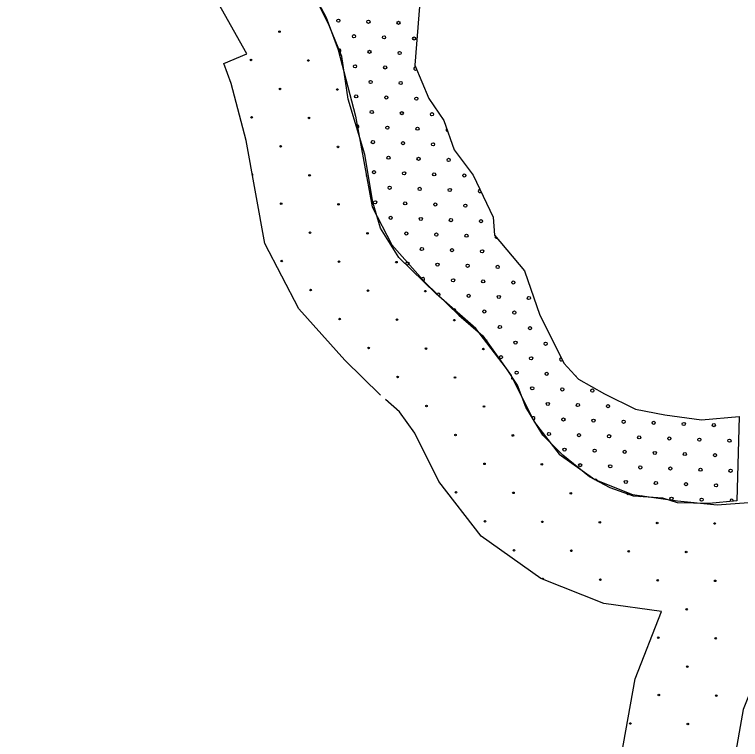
# Model space of a CAD drawing. Extents: x 1612280 to 1883141, y 560852 to 780851.
# Drawn here: x 1767500 to 1772365, y 675742 to 680600 of the extents above; entities that cross this region are included whole.
import ezdxf

# ---------------------------------------------------------------- set-up
doc = ezdxf.new("R2010")
doc.units = 0
for name, color, linetype in [('DESIGN - EROSION CONTROL - Devices', 7, 'Continuous'), ('DESIGN - SCRATCH - User 1', 7, 'Continuous'), ('DESIGN - TRAFFIC CONTROL PERMANENT - Pavement Marking Text', 7, 'Continuous')]:
    doc.layers.add(name, color=color, linetype=linetype)

msp = doc.modelspace()

# ---------------------------------------------------------------- linework, layer by layer
at = {"layer": 'DESIGN - EROSION CONTROL - Devices'}
for centre in [(1769275.1, 680485.9), (1769275.1, 680485.9), (1769084.7, 680295.4), (1769084.7, 680295.4), (1769469.2, 680291.7), (1769469.2, 680291.7), (1769278.8, 680101.3), (1769278.8, 680101.3), (1769663.4, 680097.6), (1769663.4, 680097.6), (1769088.4, 679910.9), (1769088.4, 679910.9), (1769473, 679907.2), (1769473, 679907.2), (1769282.6, 679716.8), (1769282.6, 679716.8), (1769667.1, 679713), (1769667.1, 679713), (1769476.7, 679522.6), (1769476.7, 679522.6), (1769286.3, 679332.2), (1769286.3, 679332.2), (1769670.9, 679328.5), (1769670.9, 679328.5), (1769480.4, 679138.1), (1769480.4, 679138.1), (1769865, 679134.3), (1769865, 679134.3), (1769290, 678947.6), (1769290, 678947.6), (1769674.6, 678943.9), (1769674.6, 678943.9), (1770059.1, 678940.2), (1770059.1, 678940.2), (1769484.2, 678753.5), (1769484.2, 678753.5), (1769868.7, 678749.8), (1769868.7, 678749.8), (1770253.3, 678746), (1770253.3, 678746), (1769678.3, 678559.4), (1769678.3, 678559.4), (1770062.9, 678555.6), (1770062.9, 678555.6), (1770447.4, 678551.9), (1770447.4, 678551.9), (1769872.5, 678365.2), (1769872.5, 678365.2), (1770257, 678361.5), (1770257, 678361.5), (1770641.6, 678357.8), (1770641.6, 678357.8), (1770066.6, 678171.1), (1770066.6, 678171.1), (1770451.2, 678167.3), (1770451.2, 678167.3), (1770260.7, 677976.9), (1770260.7, 677976.9), (1770645.3, 677973.2), (1770645.3, 677973.2), (1770454.9, 677782.8), (1770454.9, 677782.8), (1770839.4, 677779.1), (1770839.4, 677779.1), (1770649, 677588.6), (1770649, 677588.6), (1771033.6, 677584.9), (1771033.6, 677584.9), (1770458.6, 677398.2), (1770458.6, 677398.2), (1770843.2, 677394.5), (1770843.2, 677394.5), (1771227.7, 677390.8), (1771227.7, 677390.8), (1771612.3, 677387), (1771612.3, 677387), (1770652.8, 677204.1), (1770652.8, 677204.1), (1771037.3, 677200.4), (1771037.3, 677200.4), (1771421.9, 677196.6), (1771421.9, 677196.6), (1771806.4, 677192.9), (1771806.4, 677192.9), (1772191, 677189.2), (1772191, 677189.2), (1770846.9, 677009.9), (1770846.9, 677009.9), (1771231.5, 677006.2), (1771231.5, 677006.2), (1771616, 677002.5), (1771616, 677002.5), (1772000.6, 676998.7), (1772000.6, 676998.7), (1771425.6, 676812.1), (1771425.6, 676812.1), (1771810.2, 676808.3), (1771810.2, 676808.3), (1772194.7, 676804.6), (1772194.7, 676804.6), (1772004.3, 676614.2), (1772004.3, 676614.2), (1771813.9, 676423.8), (1771813.9, 676423.8), (1772198.4, 676420.1), (1772198.4, 676420.1), (1772008, 676229.6), (1772008, 676229.6), (1771817.6, 676039.2), (1771817.6, 676039.2), (1772202.2, 676035.5), (1772202.2, 676035.5), (1771627.2, 675848.8), (1771627.2, 675848.8), (1772011.8, 675845.1), (1772011.8, 675845.1)]:
    msp.add_circle(centre, 5.28, dxfattribs=at)
for centre, start, end in [((1769092.2, 679526.3), 296.4513, 84.2327), ((1769861.3, 679518.9), 146.7633, 233.9207), ((1770835.7, 678163.6), 104.1871, 308.1323), ((1771041.1, 676815.8), 323.8128, 172.9705)]:
    msp.add_arc(centre, 5.28, start, end, dxfattribs=at)
at = {"layer": 'DESIGN - SCRATCH - User 1'}
for points in [[(1769057, 680336.9), (1768685.6, 680997.2), (1768419.8, 681552.1), (1768091.6, 682303.4), (1767740.9, 683077.2), (1767499.6, 682986.2)], [(1769057, 680336.9), (1768685.6, 680997.2), (1768419.8, 681552.1), (1768091.6, 682303.4), (1767740.9, 683077.2), (1767499.6, 682986.2)], [(1769161.4, 682567.2), (1769242.8, 682372.9), (1769311.7, 682102.3), (1769428.4, 681821.1), (1769518.5, 681534.6), (1769614, 681380.7), (1769815.4, 681141.9), (1770107.1, 680712.1), (1770223.7, 680797), (1770181.3, 680261.1), (1770276.8, 680038.3), (1770377.5, 679889.7), (1770446.4, 679693.4), (1770573.7, 679523.6), (1770706.3, 679242.4), (1770716.9, 679120.4), (1770917, 678882.9), (1771019.1, 678584.5)], [(1769161.4, 682567.2), (1769242.8, 682372.9), (1769311.7, 682102.3), (1769428.4, 681821.1), (1769518.5, 681534.6), (1769614, 681380.7), (1769815.4, 681141.9), (1770107.1, 680712.1), (1770223.7, 680797), (1770181.3, 680261.1), (1770276.8, 680038.3), (1770377.5, 679889.7), (1770446.4, 679693.4), (1770573.7, 679523.6), (1770706.3, 679242.4), (1770716.9, 679120.4), (1770917, 678882.9), (1771019.1, 678584.5)], [(1770797.7, 678227.6), (1770590.9, 678495.6), (1770324.5, 678727.7), (1770075.3, 678971.8), (1769953.3, 679168.1), (1769900.3, 679343.2), (1769847.3, 679661.6), (1769735.9, 680033), (1769693.5, 680319.5), (1769608.7, 680526.4), (1769481.4, 680786.4), (1769380.6, 681014.6), (1769258.7, 681237.4), (1769152.6, 681465.6), (1768993.6, 681794.5), (1768882.2, 682028), (1768760.3, 682277.4), (1768706.4, 682500.8)], [(1770797.7, 678227.6), (1770590.9, 678495.6), (1770324.5, 678727.7), (1770075.3, 678971.8), (1769953.3, 679168.1), (1769900.3, 679343.2), (1769847.3, 679661.6), (1769735.9, 680033), (1769693.5, 680319.5), (1769608.7, 680526.4), (1769481.4, 680786.4), (1769380.6, 681014.6), (1769258.7, 681237.4), (1769152.6, 681465.6), (1768993.6, 681794.5), (1768882.2, 682028), (1768760.3, 682277.4), (1768706.4, 682500.8)], [(1768713.2, 682499.6), (1768827.9, 682123.7), (1769023.4, 681727.1), (1769266.5, 681187.7), (1769435.6, 680865.2), (1769588.9, 680579.6), (1769668.2, 680362.8), (1769784.4, 679918.6), (1769895.4, 679310.5), (1770027.5, 679056.7), (1770254.7, 678802.9), (1770476.7, 678586.1)], [(1768713.2, 682499.6), (1768827.9, 682123.7), (1769023.4, 681727.1), (1769266.5, 681187.7), (1769435.6, 680865.2), (1769588.9, 680579.6), (1769668.2, 680362.8), (1769784.4, 679918.6), (1769895.4, 679310.5), (1770027.5, 679056.7), (1770254.7, 678802.9), (1770476.7, 678586.1)], [(1768903, 680271.5), (1769057, 680336.9)], [(1768903, 680271.5), (1769057, 680336.9)], [(1769952.6, 678049.5), (1769712.7, 678283.9), (1769405.8, 678626.7), (1769177.9, 679064.6), (1769051.7, 679756.1), (1768951.6, 680138.6), (1768903, 680271.5)], [(1769952.6, 678049.5), (1769712.7, 678283.9), (1769405.8, 678626.7), (1769177.9, 679064.6), (1769051.7, 679756.1), (1768951.6, 680138.6), (1768903, 680271.5)], [(1770476.7, 678586.1), (1770637.9, 678446), (1770828.1, 678181.6), (1770981.4, 677869.6), (1771150.5, 677652.8), (1771388.3, 677483.6), (1771641.9, 677383.1), (1771943.1, 677340.8), (1772207.4, 677314.3), (1772720, 677351.4)], [(1770476.7, 678586.1), (1770637.9, 678446), (1770828.1, 678181.6), (1770981.4, 677869.6), (1771150.5, 677652.8), (1771388.3, 677483.6), (1771641.9, 677383.1), (1771943.1, 677340.8), (1772207.4, 677314.3), (1772720, 677351.4)], [(1771019.1, 678584.5), (1771123.4, 678381.4), (1771180, 678262.6), (1771279.9, 678157.3), (1771452.5, 678057.5), (1771660.3, 677954.9), (1771857.3, 677917.1), (1772102.8, 677884.7), (1772356.4, 677906.3), (1772340.2, 677342), (1772154, 677323.1), (1771943.6, 677328.5), (1771843.8, 677358.2), (1771646.8, 677371.7), (1771490.3, 677428.4), (1771352.7, 677501.3), (1771174.6, 677647.1), (1771039.7, 677782.1), (1770926.4, 677968.4), (1770869.7, 678116.9), (1770797.7, 678227.6)], [(1771019.1, 678584.5), (1771123.4, 678381.4), (1771180, 678262.6), (1771279.9, 678157.3), (1771452.5, 678057.5), (1771660.3, 677954.9), (1771857.3, 677917.1), (1772102.8, 677884.7), (1772356.4, 677906.3), (1772340.2, 677342), (1772154, 677323.1), (1771943.6, 677328.5), (1771843.8, 677358.2), (1771646.8, 677371.7), (1771490.3, 677428.4), (1771352.7, 677501.3), (1771174.6, 677647.1), (1771039.7, 677782.1), (1770926.4, 677968.4), (1770869.7, 678116.9), (1770797.7, 678227.6)], [(1771835.7, 676598.5), (1771449, 676652.8), (1771027.6, 676819.7), (1770626.5, 677105.1), (1770342.4, 677469.4), (1770182.7, 677794.5), (1770080, 677937.1), (1769984.6, 678020.1)], [(1771835.7, 676598.5), (1771449, 676652.8), (1771027.6, 676819.7), (1770626.5, 677105.1), (1770342.4, 677469.4), (1770182.7, 677794.5), (1770080, 677937.1), (1769984.6, 678020.1)], [(1772720, 677351.4), (1772774.3, 676989), (1772679.2, 676687.6), (1772520.7, 676291), (1772383.3, 675942), (1772319.8, 675587.7), (1772351.6, 675185.9), (1772314.6, 674784), (1772203.6, 674387.4), (1772092.6, 674086), (1771907.7, 673668.2), (1771775.5, 673329.8)], [(1772720, 677351.4), (1772774.3, 676989), (1772679.2, 676687.6), (1772520.7, 676291), (1772383.3, 675942), (1772319.8, 675587.7), (1772351.6, 675185.9), (1772314.6, 674784), (1772203.6, 674387.4), (1772092.6, 674086), (1771907.7, 673668.2), (1771775.5, 673329.8)], [(1771076.9, 673602.6), (1771215.1, 673956.6), (1771397.1, 674367.7), (1771489.4, 674618.4), (1771574, 674920.5), (1771598.9, 675190.8), (1771564.6, 675624.9), (1771658.1, 676147.5), (1771835.7, 676598.5)], [(1771076.9, 673602.6), (1771215.1, 673956.6), (1771397.1, 674367.7), (1771489.4, 674618.4), (1771574, 674920.5), (1771598.9, 675190.8), (1771564.6, 675624.9), (1771658.1, 676147.5), (1771835.7, 676598.5)]]:
    msp.add_lwpolyline(points, dxfattribs=at)
at = {"layer": 'DESIGN - TRAFFIC CONTROL PERMANENT - Pavement Marking Text'}
for centre in [(1769669.7, 680559), (1769669.7, 680559), (1769871.3, 680551.6), (1769871.3, 680551.6), (1770072.9, 680544.1), (1770072.9, 680544.1), (1769774.3, 680454.5), (1769774.3, 680454.5), (1769975.9, 680447), (1769975.9, 680447), (1770177.5, 680439.6), (1770177.5, 680439.6), (1769878.8, 680350), (1769878.8, 680350), (1770080.4, 680342.5), (1770080.4, 680342.5), (1769781.7, 680252.9), (1769781.7, 680252.9), (1769983.3, 680245.4), (1769983.3, 680245.4), (1769886.3, 680148.4), (1769886.3, 680148.4), (1770087.9, 680140.9), (1770087.9, 680140.9), (1769789.2, 680051.3), (1769789.2, 680051.3), (1769990.8, 680043.8), (1769990.8, 680043.8), (1770192.4, 680036.4), (1770192.4, 680036.4), (1769893.7, 679946.8), (1769893.7, 679946.8), (1770095.3, 679939.3), (1770095.3, 679939.3), (1770296.9, 679931.8), (1770296.9, 679931.8), (1769998.3, 679842.2), (1769998.3, 679842.2), (1770199.9, 679834.7), (1770199.9, 679834.7), (1769901.2, 679745.1), (1769901.2, 679745.1), (1770102.8, 679737.7), (1770102.8, 679737.7), (1770304.4, 679730.2), (1770304.4, 679730.2), (1770005.7, 679640.6), (1770005.7, 679640.6), (1770207.3, 679633.1), (1770207.3, 679633.1), (1770409, 679625.7), (1770409, 679625.7), (1769908.7, 679543.5), (1769908.7, 679543.5), (1770110.3, 679536.1), (1770110.3, 679536.1), (1770311.9, 679528.6), (1770311.9, 679528.6), (1770513.5, 679521.1), (1770513.5, 679521.1), (1770013.2, 679439), (1770013.2, 679439), (1770214.8, 679431.5), (1770214.8, 679431.5), (1770416.4, 679424.1), (1770416.4, 679424.1), (1769916.1, 679341.9), (1769916.1, 679341.9), (1770117.7, 679334.5), (1770117.7, 679334.5), (1770319.3, 679327), (1770319.3, 679327), (1770521, 679319.5), (1770521, 679319.5), (1770020.7, 679237.4), (1770020.7, 679237.4), (1770222.3, 679229.9), (1770222.3, 679229.9), (1770423.9, 679222.4), (1770423.9, 679222.4), (1770625.5, 679215), (1770625.5, 679215), (1770125.2, 679132.8), (1770125.2, 679132.8), (1770326.8, 679125.4), (1770326.8, 679125.4), (1770528.4, 679117.9), (1770528.4, 679117.9), (1770229.7, 679028.3), (1770229.7, 679028.3), (1770431.4, 679020.8), (1770431.4, 679020.8), (1770633, 679013.4), (1770633, 679013.4), (1770132.7, 678931.2), (1770132.7, 678931.2), (1770334.3, 678923.8), (1770334.3, 678923.8), (1770535.9, 678916.3), (1770535.9, 678916.3), (1770737.5, 678908.8), (1770737.5, 678908.8), (1770438.8, 678819.2), (1770438.8, 678819.2), (1770640.4, 678811.8), (1770640.4, 678811.8), (1770842, 678804.3), (1770842, 678804.3), (1770543.4, 678714.7), (1770543.4, 678714.7), (1770745, 678707.2), (1770745, 678707.2), (1770946.6, 678699.8), (1770946.6, 678699.8), (1770647.9, 678610.1), (1770647.9, 678610.1), (1770849.5, 678602.7), (1770849.5, 678602.7), (1770752.4, 678505.6), (1770752.4, 678505.6), (1770954, 678498.1), (1770954, 678498.1), (1770857, 678401.1), (1770857, 678401.1), (1771058.6, 678393.6), (1771058.6, 678393.6), (1770759.9, 678304), (1770759.9, 678304), (1770961.5, 678296.5), (1770961.5, 678296.5), (1770864.4, 678199.5), (1770864.4, 678199.5), (1771066.1, 678192), (1771066.1, 678192), (1770969, 678094.9), (1770969, 678094.9), (1771170.6, 678087.5), (1771170.6, 678087.5), (1771372.2, 678080), (1771372.2, 678080), (1771073.5, 677990.4), (1771073.5, 677990.4), (1771275.1, 677982.9), (1771275.1, 677982.9), (1771476.7, 677975.4), (1771476.7, 677975.4), (1771178.1, 677885.8), (1771178.1, 677885.8), (1771379.7, 677878.4), (1771379.7, 677878.4), (1771581.3, 677870.9), (1771581.3, 677870.9), (1771782.9, 677863.4), (1771782.9, 677863.4), (1771984.5, 677856), (1771984.5, 677856), (1772186.1, 677848.5), (1772186.1, 677848.5), (1771081, 677788.8), (1771081, 677788.8), (1771282.6, 677781.3), (1771282.6, 677781.3), (1771484.2, 677773.8), (1771484.2, 677773.8), (1771685.8, 677766.4), (1771685.8, 677766.4), (1771887.4, 677758.9), (1771887.4, 677758.9), (1772089, 677751.4), (1772089, 677751.4), (1772290.6, 677744), (1772290.6, 677744), (1771185.5, 677684.2), (1771185.5, 677684.2), (1771387.1, 677676.8), (1771387.1, 677676.8), (1771588.7, 677669.3), (1771588.7, 677669.3), (1771790.4, 677661.8), (1771790.4, 677661.8), (1771992, 677654.4), (1771992, 677654.4), (1772193.6, 677646.9), (1772193.6, 677646.9), (1771290.1, 677579.7), (1771290.1, 677579.7), (1771491.7, 677572.2), (1771491.7, 677572.2), (1771693.3, 677564.8), (1771693.3, 677564.8), (1771894.9, 677557.3), (1771894.9, 677557.3), (1772096.5, 677549.8), (1772096.5, 677549.8), (1772298.1, 677542.4), (1772298.1, 677542.4), (1771596.2, 677467.7), (1771596.2, 677467.7), (1771797.8, 677460.2), (1771797.8, 677460.2), (1771999.4, 677452.8), (1771999.4, 677452.8), (1772201, 677445.3), (1772201, 677445.3), (1771902.4, 677355.7), (1771902.4, 677355.7), (1772104, 677348.2), (1772104, 677348.2)]:
    msp.add_circle(centre, 10.6, dxfattribs=at)
for centre, start, end in [((1769677.2, 680357.4), 296.0809, 108.5057), ((1770184.9, 680238), 79.9193, 326.4523), ((1769796.7, 679849.7), 255.0061, 138.3706), ((1770401.5, 679827.3), 119.885, 278.81), ((1770618, 679416.6), 83.6026, 326.8725), ((1770730, 679110.4), 150.4977, 289.7666), ((1770028.1, 679035.8), 338.348, 85.3497), ((1770237.2, 678826.7), 249.6495, 201.5459), ((1770341.7, 678722.2), 276.3766, 181.4972), ((1770446.3, 678617.6), 335.4865, 122.3873), ((1770655.4, 678408.5), 319.573, 115.7494), ((1771163.1, 678289.1), 93.9299, 317.0659), ((1771267.7, 678184.5), 202.3648, 244.584), ((1770976.4, 677893.3), 280.5225, 142.1039), ((1771394.6, 677475.2), 351.317, 132.8596), ((1771700.8, 677363.2), 23.2986, 148.8594), ((1772305.6, 677340.8), 353.4643, 198.1298)]:
    msp.add_arc(centre, 10.6, start, end, dxfattribs=at)

doc.saveas('drawing.dxf')
